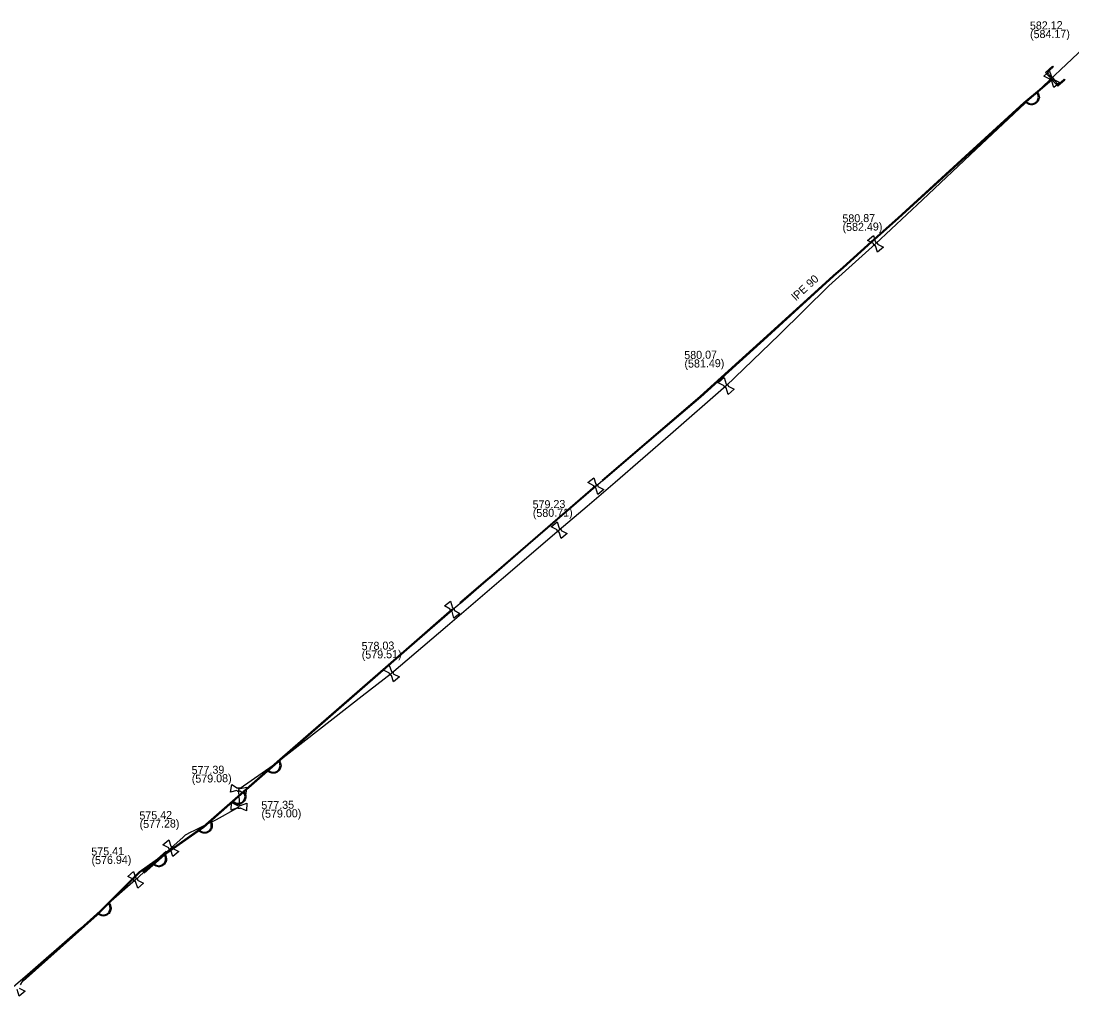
# Model space of a CAD drawing. Extents: x -643842 to -636370, y -1119190 to -1110210.
# Drawn here: x -642040.4 to -641869.7, y -1116372 to -1116212.8 of the extents above; entities that cross this region are included whole.
import ezdxf

# ---------------------------------------------------------------- set-up
doc = ezdxf.new("R2010")
doc.units = 0
for name, color, linetype in [('3', 7, 'Continuous'), ('9', 7, 'Continuous'), ('Default', 7, 'Continuous'), ('Level 20', 7, 'Continuous'), ('Level 21', 7, 'Continuous'), ('Level 27', 7, 'Continuous'), ('Level 28', 7, 'Continuous'), ('Level 29', 7, 'Continuous'), ('Level 30', 7, 'Continuous')]:
    doc.layers.add(name, color=color, linetype=linetype)

msp = doc.modelspace()

# ---------------------------------------------------------------- linework, layer by layer
at = {"layer": '3'}
msp.add_lwpolyline([(-641872.74, -1116220.3), (-641873.72, -1116221.18), (-641871.96, -1116223.13), (-641870.99, -1116222.26), (-641870.86, -1116222.39), (-641871.98, -1116223.4), (-641873.98, -1116221.16), (-641872.87, -1116220.16), (-641872.74, -1116220.3)], dxfattribs=at)
at = {"layer": '9'}
for points in [[(-641875.47, -1116224.41), (-641875.36, -1116224.3)], [(-641877.18, -1116226.02), (-641877.06, -1116225.91)], [(-641998.56, -1116333.13), (-641998.43, -1116333.04)], [(-642000.48, -1116334.47), (-642000.35, -1116334.38)], [(-642004.33, -1116338.06), (-642004.21, -1116337.95)], [(-642006.09, -1116339.6), (-642005.97, -1116339.5)], [(-642009.62, -1116343.03), (-642009.48, -1116342.96)], [(-642011.74, -1116344.05), (-642011.6, -1116343.98)], [(-642017.23, -1116348.21), (-642017.11, -1116348.11)], [(-642018.98, -1116349.76), (-642018.86, -1116349.66)], [(-642026.24, -1116356.21), (-642026.13, -1116356.11)], [(-642028, -1116357.76), (-642027.89, -1116357.66)]]:
    msp.add_lwpolyline(points, dxfattribs=at)
at = {"layer": 'Default'}
for points in [[(-641872.98, -1116222.59), (-641873.03, -1116222.59), (-641873.08, -1116222.58), (-641873.16, -1116222.55), (-641873.21, -1116222.49), (-641873.27, -1116222.43), (-641873.29, -1116222.34), (-641873.3, -1116222.29), (-641873.29, -1116222.24)], [(-641872.98, -1116221.97), (-641872.93, -1116221.97), (-641872.88, -1116221.98), (-641872.8, -1116222.01), (-641872.75, -1116222.07), (-641872.69, -1116222.13), (-641872.67, -1116222.22), (-641872.66, -1116222.27), (-641872.67, -1116222.32)], [(-641875.36, -1116224.3), (-641875.13, -1116224.54), (-641875.05, -1116224.87), (-641874.96, -1116225.21), (-641875.07, -1116225.53), (-641875.18, -1116225.85), (-641875.41, -1116226.07), (-641875.64, -1116226.28), (-641875.97, -1116226.37), (-641876.29, -1116226.46), (-641876.62, -1116226.36), (-641876.95, -1116226.25), (-641877.18, -1116226.02)], [(-641877.06, -1116225.91), (-641876.86, -1116226.12), (-641876.58, -1116226.21), (-641876.29, -1116226.3), (-641876, -1116226.22), (-641875.72, -1116226.14), (-641875.52, -1116225.95), (-641875.31, -1116225.77), (-641875.22, -1116225.48), (-641875.13, -1116225.2), (-641875.2, -1116224.91), (-641875.27, -1116224.62), (-641875.47, -1116224.41)], [(-641901.61, -1116249.33), (-641901.66, -1116249.33), (-641901.71, -1116249.32), (-641901.79, -1116249.29), (-641901.85, -1116249.22), (-641901.9, -1116249.16), (-641901.92, -1116249.08), (-641901.93, -1116249.03), (-641901.92, -1116248.97)], [(-641901.61, -1116248.71), (-641901.56, -1116248.71), (-641901.5, -1116248.73), (-641901.43, -1116248.75), (-641901.37, -1116248.82), (-641901.32, -1116248.88), (-641901.3, -1116248.96), (-641901.29, -1116249.02), (-641901.3, -1116249.07)], [(-641925.88, -1116271.79), (-641925.83, -1116271.79), (-641925.78, -1116271.81), (-641925.7, -1116271.83), (-641925.64, -1116271.9), (-641925.59, -1116271.96), (-641925.57, -1116272.04), (-641925.56, -1116272.1), (-641925.57, -1116272.15)], [(-641925.88, -1116272.41), (-641925.93, -1116272.41), (-641925.98, -1116272.4), (-641926.06, -1116272.37), (-641926.12, -1116272.3), (-641926.17, -1116272.24), (-641926.19, -1116272.16), (-641926.2, -1116272.11), (-641926.19, -1116272.05)], [(-641947.06, -1116288.67), (-641947.11, -1116288.67), (-641947.16, -1116288.65), (-641947.24, -1116288.62), (-641947.29, -1116288.56), (-641947.34, -1116288.49), (-641947.36, -1116288.41), (-641947.37, -1116288.36), (-641947.36, -1116288.31)], [(-641947.04, -1116288.05), (-641946.99, -1116288.05), (-641946.94, -1116288.07), (-641946.86, -1116288.1), (-641946.81, -1116288.16), (-641946.76, -1116288.23), (-641946.74, -1116288.31), (-641946.73, -1116288.36), (-641946.74, -1116288.42)], [(-641953.01, -1116295.84), (-641953.06, -1116295.84), (-641953.11, -1116295.83), (-641953.19, -1116295.8), (-641953.25, -1116295.73), (-641953.3, -1116295.67), (-641953.32, -1116295.59), (-641953.33, -1116295.54), (-641953.32, -1116295.48)], [(-641953.01, -1116295.22), (-641952.96, -1116295.22), (-641952.91, -1116295.24), (-641952.83, -1116295.26), (-641952.77, -1116295.33), (-641952.72, -1116295.39), (-641952.7, -1116295.47), (-641952.69, -1116295.53), (-641952.7, -1116295.58)], [(-641970.4, -1116308.75), (-641970.45, -1116308.75), (-641970.5, -1116308.73), (-641970.58, -1116308.69), (-641970.63, -1116308.63), (-641970.68, -1116308.57), (-641970.69, -1116308.48), (-641970.7, -1116308.43), (-641970.69, -1116308.38)], [(-641970.36, -1116308.13), (-641970.31, -1116308.13), (-641970.26, -1116308.15), (-641970.18, -1116308.19), (-641970.13, -1116308.25), (-641970.08, -1116308.31), (-641970.07, -1116308.4), (-641970.06, -1116308.45), (-641970.07, -1116308.5)], [(-641980.26, -1116319.11), (-641980.31, -1116319.11), (-641980.36, -1116319.1), (-641980.44, -1116319.07), (-641980.5, -1116319), (-641980.55, -1116318.94), (-641980.57, -1116318.86), (-641980.58, -1116318.81), (-641980.57, -1116318.75)], [(-641980.26, -1116318.49), (-641980.21, -1116318.49), (-641980.16, -1116318.51), (-641980.08, -1116318.53), (-641980.02, -1116318.6), (-641979.97, -1116318.66), (-641979.95, -1116318.74), (-641979.94, -1116318.8), (-641979.95, -1116318.85)], [(-641998.43, -1116333.04), (-641998.24, -1116333.31), (-641998.21, -1116333.65), (-641998.17, -1116333.99), (-641998.33, -1116334.29), (-641998.48, -1116334.6), (-641998.74, -1116334.78), (-641999, -1116334.96), (-641999.33, -1116335), (-641999.67, -1116335.03), (-641999.98, -1116334.88), (-642000.29, -1116334.73), (-642000.48, -1116334.47)], [(-642000.35, -1116334.38), (-642000.19, -1116334.61), (-641999.91, -1116334.74), (-641999.64, -1116334.87), (-641999.35, -1116334.84), (-641999.05, -1116334.81), (-641998.83, -1116334.65), (-641998.6, -1116334.49), (-641998.47, -1116334.23), (-641998.33, -1116333.96), (-641998.36, -1116333.66), (-641998.39, -1116333.36), (-641998.56, -1116333.13)], [(-642004.21, -1116337.95), (-642003.99, -1116338.2), (-642003.92, -1116338.53), (-642003.85, -1116338.87), (-642003.97, -1116339.19), (-642004.08, -1116339.51), (-642004.32, -1116339.72), (-642004.56, -1116339.92), (-642004.89, -1116340), (-642005.22, -1116340.08), (-642005.55, -1116339.96), (-642005.87, -1116339.85), (-642006.09, -1116339.6)], [(-642005.97, -1116339.5), (-642005.78, -1116339.71), (-642005.5, -1116339.81), (-642005.21, -1116339.91), (-642004.92, -1116339.85), (-642004.63, -1116339.78), (-642004.42, -1116339.6), (-642004.22, -1116339.42), (-642004.11, -1116339.14), (-642004.01, -1116338.86), (-642004.07, -1116338.57), (-642004.14, -1116338.27), (-642004.33, -1116338.06)], [(-642004.88, -1116337.91), (-642004.92, -1116337.95), (-642004.97, -1116337.96), (-642005.06, -1116337.99), (-642005.14, -1116337.98), (-642005.22, -1116337.96), (-642005.28, -1116337.91), (-642005.32, -1116337.87), (-642005.35, -1116337.83)], [(-642005.28, -1116337.43), (-642005.23, -1116337.39), (-642005.18, -1116337.38), (-642005.1, -1116337.35), (-642005.02, -1116337.36), (-642004.94, -1116337.38), (-642004.88, -1116337.43), (-642004.84, -1116337.47), (-642004.81, -1116337.51)], [(-642004.8, -1116340.67), (-642004.84, -1116340.71), (-642004.89, -1116340.73), (-642004.97, -1116340.77), (-642005.05, -1116340.76), (-642005.13, -1116340.76), (-642005.2, -1116340.71), (-642005.25, -1116340.68), (-642005.28, -1116340.64)], [(-642005.25, -1116340.23), (-642005.22, -1116340.19), (-642005.17, -1116340.17), (-642005.09, -1116340.13), (-642005.01, -1116340.14), (-642004.93, -1116340.14), (-642004.86, -1116340.19), (-642004.81, -1116340.22), (-642004.78, -1116340.26)], [(-642009.48, -1116342.96), (-642009.34, -1116343.26), (-642009.36, -1116343.6), (-642009.38, -1116343.94), (-642009.58, -1116344.22), (-642009.78, -1116344.49), (-642010.07, -1116344.63), (-642010.35, -1116344.77), (-642010.69, -1116344.75), (-642011.03, -1116344.74), (-642011.31, -1116344.54), (-642011.59, -1116344.34), (-642011.74, -1116344.05)], [(-642011.6, -1116343.98), (-642011.47, -1116344.24), (-642011.22, -1116344.41), (-642010.98, -1116344.58), (-642010.68, -1116344.6), (-642010.38, -1116344.61), (-642010.13, -1116344.49), (-642009.89, -1116344.37), (-642009.71, -1116344.13), (-642009.54, -1116343.89), (-642009.52, -1116343.59), (-642009.5, -1116343.29), (-642009.62, -1116343.03)], [(-642016.09, -1116346.87), (-642016.04, -1116346.87), (-642015.99, -1116346.89), (-642015.91, -1116346.91), (-642015.85, -1116346.98), (-642015.8, -1116347.04), (-642015.78, -1116347.12), (-642015.77, -1116347.18), (-642015.78, -1116347.23)], [(-642017.11, -1116348.11), (-642016.89, -1116348.35), (-642016.82, -1116348.69), (-642016.74, -1116349.02), (-642016.86, -1116349.34), (-642016.98, -1116349.66), (-642017.21, -1116349.87), (-642017.45, -1116350.08), (-642017.78, -1116350.16), (-642018.11, -1116350.23), (-642018.44, -1116350.12), (-642018.76, -1116350.01), (-642018.98, -1116349.76)], [(-642018.86, -1116349.66), (-642018.67, -1116349.87), (-642018.39, -1116349.97), (-642018.1, -1116350.07), (-642017.81, -1116350), (-642017.52, -1116349.94), (-642017.32, -1116349.75), (-642017.11, -1116349.57), (-642017.01, -1116349.29), (-642016.91, -1116349.01), (-642016.97, -1116348.72), (-642017.04, -1116348.42), (-642017.23, -1116348.21)], [(-642016.09, -1116347.49), (-642016.14, -1116347.49), (-642016.19, -1116347.48), (-642016.27, -1116347.45), (-642016.33, -1116347.38), (-642016.38, -1116347.32), (-642016.4, -1116347.24), (-642016.41, -1116347.19), (-642016.4, -1116347.13)], [(-642021.81, -1116352), (-642021.76, -1116352), (-642021.7, -1116352.02), (-642021.63, -1116352.04), (-642021.57, -1116352.11), (-642021.52, -1116352.17), (-642021.5, -1116352.25), (-642021.49, -1116352.31), (-642021.5, -1116352.36)], [(-642021.81, -1116352.62), (-642021.86, -1116352.62), (-642021.91, -1116352.61), (-642021.99, -1116352.58), (-642022.05, -1116352.51), (-642022.1, -1116352.45), (-642022.12, -1116352.37), (-642022.13, -1116352.32), (-642022.12, -1116352.26)], [(-642026.13, -1116356.11), (-642025.91, -1116356.36), (-642025.84, -1116356.69), (-642025.77, -1116357.03), (-642025.88, -1116357.35), (-642026, -1116357.67), (-642026.24, -1116357.88), (-642026.47, -1116358.08), (-642026.8, -1116358.16), (-642027.14, -1116358.24), (-642027.46, -1116358.12), (-642027.79, -1116358.01), (-642028, -1116357.76)], [(-642027.89, -1116357.66), (-642027.69, -1116357.88), (-642027.41, -1116357.97), (-642027.13, -1116358.07), (-642026.84, -1116358.01), (-642026.55, -1116357.94), (-642026.34, -1116357.76), (-642026.13, -1116357.58), (-642026.03, -1116357.3), (-642025.93, -1116357.02), (-642025.99, -1116356.72), (-642026.06, -1116356.43), (-642026.24, -1116356.21)]]:
    msp.add_open_spline(points, degree=3, dxfattribs=at)
at = {"layer": 'Level 21'}
for points in [[(-641867.77, -1116217.16), (-641876.27, -1116225.16), (-641876.5, -1116225.38), (-641885.24, -1116233.62), (-641893.97, -1116241.84), (-641901.61, -1116249.02), (-641909.17, -1116255.82), (-641917.29, -1116263.81), (-641925.88, -1116272.1), (-641934.93, -1116279.98), (-641943.9, -1116287.79), (-641948.45, -1116291.66), (-641953.01, -1116295.53), (-641962.03, -1116303.25), (-641971.15, -1116311.05), (-641980.26, -1116318.8), (-641984.99, -1116322.49), (-641989.72, -1116326.18), (-641999.09, -1116333.5), (-641999.45, -1116333.75), (-642004.82, -1116337.49), (-642005.08, -1116337.67), (-642005.1, -1116338.02), (-642004.96, -1116340.15), (-642005.03, -1116340.45), (-642005.44, -1116340.73), (-642008.71, -1116342.59), (-642010.61, -1116343.51), (-642012.38, -1116344.36), (-642012.85, -1116344.61), (-642013.74, -1116345.09), (-642014.09, -1116345.37), (-642016.09, -1116347.18), (-642016.73, -1116347.77), (-642018.04, -1116348.93), (-642018.62, -1116349.45), (-642020.52, -1116351.13), (-642021.81, -1116352.31), (-642027.06, -1116356.94), (-642030.78, -1116360.21), (-642039.79, -1116368.14), (-642044.38, -1116372.01)], [(-642040.51, -1116369.38), (-642040.11, -1116368.75), (-642034.11, -1116363.38), (-642028.12, -1116358.01), (-642024.66, -1116354.55), (-642021.2, -1116351.1), (-642016, -1116347.42), (-642010.8, -1116343.74), (-642004.58, -1116338.27), (-641998.35, -1116332.81), (-641984.36, -1116320.62), (-641970.38, -1116308.44), (-641969.47, -1116307.68), (-641969.09, -1116307.36), (-641958.07, -1116297.86), (-641947.05, -1116288.36), (-641945.98, -1116287.47), (-641930.03, -1116273.84), (-641919.23, -1116264.03), (-641908.43, -1116254.22), (-641905.34, -1116251.44), (-641902.26, -1116248.66), (-641899.39, -1116246.1), (-641896.52, -1116243.55), (-641886.99, -1116234.84), (-641877.46, -1116226.13), (-641875.77, -1116224.71), (-641874.07, -1116223.28), (-641873.66, -1116222.89), (-641872.98, -1116222.28)]]:
    msp.add_lwpolyline(points, dxfattribs=at)
at = {"layer": 'Level 28'}
for points in [[(-641873.29, -1116222.24), (-641874.28, -1116221.76), (-641873.34, -1116220.93), (-641872.98, -1116221.97)], [(-641871.68, -1116222.8), (-641872.62, -1116223.63), (-641872.98, -1116222.59)], [(-641872.67, -1116222.32), (-641871.68, -1116222.8)], [(-641901.92, -1116248.97), (-641902.9, -1116248.48), (-641901.95, -1116247.66), (-641901.61, -1116248.71)], [(-641900.32, -1116249.56), (-641901.27, -1116250.38), (-641901.61, -1116249.33)], [(-641901.3, -1116249.07), (-641900.32, -1116249.56)], [(-641926.19, -1116272.05), (-641927.17, -1116271.56), (-641926.22, -1116270.74), (-641925.88, -1116271.79)], [(-641924.59, -1116272.64), (-641925.54, -1116273.46), (-641925.88, -1116272.41)], [(-641925.57, -1116272.15), (-641924.59, -1116272.64)], [(-641947.36, -1116288.31), (-641948.33, -1116287.79), (-641947.36, -1116287), (-641947.04, -1116288.05)], [(-641945.77, -1116288.93), (-641946.74, -1116289.72), (-641947.06, -1116288.67)], [(-641946.74, -1116288.42), (-641945.77, -1116288.93)], [(-641953.32, -1116295.48), (-641954.3, -1116294.99), (-641953.35, -1116294.17), (-641953.01, -1116295.22)], [(-641952.7, -1116295.58), (-641951.72, -1116296.07)], [(-641951.72, -1116296.07), (-641952.67, -1116296.89), (-641953.01, -1116295.84)], [(-641970.69, -1116308.38), (-641971.64, -1116307.83), (-641970.64, -1116307.07), (-641970.36, -1116308.13)], [(-641969.12, -1116309.05), (-641970.12, -1116309.81), (-641970.4, -1116308.75)], [(-641970.07, -1116308.5), (-641969.12, -1116309.05)], [(-641980.57, -1116318.75), (-641981.55, -1116318.26), (-641980.6, -1116317.44), (-641980.26, -1116318.49)], [(-641978.97, -1116319.34), (-641979.92, -1116320.16), (-641980.26, -1116319.11)], [(-641979.95, -1116318.85), (-641978.97, -1116319.34)], [(-642005.35, -1116337.83), (-642006.42, -1116338.06), (-642006.2, -1116336.83), (-642005.28, -1116337.43)], [(-642003.74, -1116337.28), (-642003.96, -1116338.51), (-642004.88, -1116337.91)], [(-642004.81, -1116337.51), (-642003.74, -1116337.28)], [(-642005.28, -1116340.64), (-642006.31, -1116341), (-642006.24, -1116339.76), (-642005.25, -1116340.23)], [(-642003.75, -1116339.9), (-642003.82, -1116341.14), (-642004.8, -1116340.67)], [(-642004.78, -1116340.26), (-642003.75, -1116339.9)], [(-642016.4, -1116347.13), (-642017.38, -1116346.64), (-642016.43, -1116345.82), (-642016.09, -1116346.87)], [(-642014.8, -1116347.72), (-642015.75, -1116348.54), (-642016.09, -1116347.49)], [(-642015.78, -1116347.23), (-642014.8, -1116347.72)], [(-642022.12, -1116352.26), (-642023.1, -1116351.77), (-642022.15, -1116350.95), (-642021.81, -1116352)], [(-642020.52, -1116352.85), (-642021.47, -1116353.67), (-642021.81, -1116352.62)], [(-642021.5, -1116352.36), (-642020.52, -1116352.85)], [(-642039.76, -1116370.44), (-642040.74, -1116371.22), (-642041.03, -1116370.16)], [(-642040.71, -1116369.91), (-642039.76, -1116370.44)]]:
    msp.add_lwpolyline(points, dxfattribs=at)
at = {"layer": 'Level 29'}
for points in [[(-641946.03, -1116287.41), (-641942.61, -1116284.49), (-641938.05, -1116280.6), (-641930.08, -1116273.78), (-641919.28, -1116263.97), (-641908.48, -1116254.16), (-641906.94, -1116252.77), (-641902.31, -1116248.6), (-641898.01, -1116244.77), (-641887.04, -1116234.78), (-641877.51, -1116226.07), (-641874.97, -1116223.94), (-641873.03, -1116222.22)], [(-641872.93, -1116222.34), (-641874.87, -1116224.05), (-641877.41, -1116226.19), (-641886.94, -1116234.9), (-641897.9, -1116244.88), (-641902.21, -1116248.72), (-641906.84, -1116252.89), (-641908.38, -1116254.28), (-641919.18, -1116264.09), (-641929.98, -1116273.9), (-641937.96, -1116280.71), (-641942.51, -1116284.6), (-641945.93, -1116287.53)], [(-641969.14, -1116307.3), (-641965.34, -1116304.01), (-641963.63, -1116302.55), (-641958.12, -1116297.8), (-641947.13, -1116288.33), (-641947.06, -1116288.27)], [(-641946.97, -1116288.39), (-641947.04, -1116288.45), (-641958.02, -1116297.92), (-641963.53, -1116302.67), (-641965.24, -1116304.12), (-641969.04, -1116307.42)], [(-642040.16, -1116368.69), (-642028.17, -1116357.96), (-642021.25, -1116351.04), (-642010.85, -1116343.68), (-642005.2, -1116338.72), (-641998.4, -1116332.75), (-641977.42, -1116314.48), (-641970.43, -1116308.38)], [(-641970.33, -1116308.5), (-641977.32, -1116314.59), (-641998.3, -1116332.87), (-642005.1, -1116338.83), (-642010.75, -1116343.8), (-642021.15, -1116351.16), (-642028.07, -1116358.06), (-642040.06, -1116368.81)], [(-642020.62, -1116351.02), (-642016.83, -1116347.66)], [(-642016.63, -1116347.88), (-642020.42, -1116351.24)]]:
    msp.add_lwpolyline(points, dxfattribs=at)
at = {"layer": 'Level 30'}
for points in [[(-641945.98, -1116287.47), (-641942.56, -1116284.55), (-641938.01, -1116280.66), (-641930.03, -1116273.84), (-641919.23, -1116264.03), (-641908.43, -1116254.22), (-641906.89, -1116252.83), (-641902.26, -1116248.66), (-641897.95, -1116244.83), (-641886.99, -1116234.84), (-641877.46, -1116226.13), (-641874.92, -1116223.99), (-641872.98, -1116222.28)], [(-641969.09, -1116307.36), (-641965.29, -1116304.06), (-641963.58, -1116302.61), (-641958.07, -1116297.86), (-641947.08, -1116288.39), (-641947.02, -1116288.33)], [(-642040.11, -1116368.75), (-642028.12, -1116358.01), (-642021.2, -1116351.1), (-642010.8, -1116343.74), (-642005.15, -1116338.78), (-641998.35, -1116332.81), (-641977.37, -1116314.53), (-641970.38, -1116308.44)], [(-642020.52, -1116351.13), (-642016.73, -1116347.77)]]:
    msp.add_lwpolyline(points, dxfattribs=at)

# ---------------------------------------------------------------- texts
at = {"layer": 'Level 20'}
msp.add_text('lPE 90', height=1.3, rotation=42.2499, dxfattribs=at).set_placement((-641914.52, -1116258.32))
at = {"layer": 'Level 27'}
for s, p in [('582.12', (-641876.52, -1116214.21)), ('(584.17)', (-641876.5, -1116215.61)), ('580.87', (-641906.98, -1116245.54)), ('(582.49)', (-641906.96, -1116246.94)), ('580.07', (-641932.67, -1116267.73)), ('(581.49)', (-641932.64, -1116269.13)), ('579.23', (-641957.31, -1116292)), ('(580.71)', (-641957.28, -1116293.4)), ('578.03', (-641985.09, -1116315)), ('(579.51)', (-641985.07, -1116316.4)), ('577.39', (-642012.71, -1116335.16)), ('(579.08)', (-642012.68, -1116336.56)), ('577.35', (-642001.38, -1116340.86)), ('575.42', (-642021.19, -1116342.53)), ('(579.00)', (-642001.36, -1116342.26)), ('(577.28)', (-642021.16, -1116343.93)), ('575.41', (-642029, -1116348.39)), ('(576.94)', (-642028.97, -1116349.79))]:
    msp.add_text(s, height=1.3, rotation=1, dxfattribs=at).set_placement(p)

doc.saveas('drawing.dxf')
